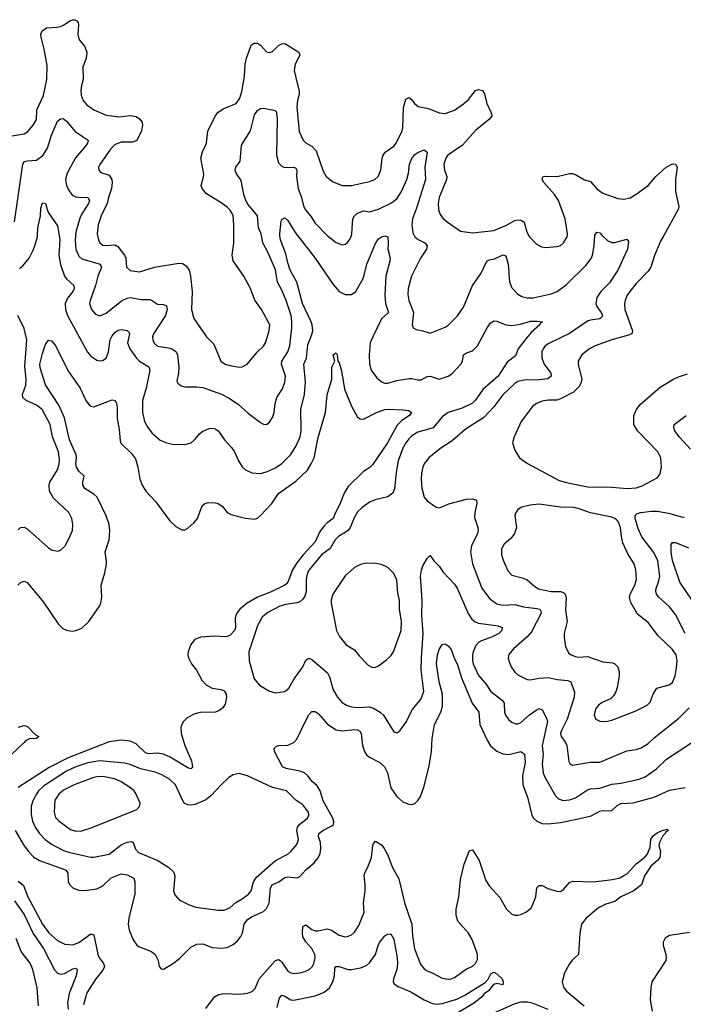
# Model space of a CAD drawing. Header units: inches. Extents: x 1682530 to 1839546, y 640742 to 791647.
# Tile 460 of 656: x 1734480 to 1738862, y 754921 to 761425. Entities that reach past the tile are written whole.
import ezdxf

# ---------------------------------------------------------------- set-up
doc = ezdxf.new("R2010")
doc.units = ezdxf.units.IN
doc.header["$MEASUREMENT"] = 0
doc.layers.add('B7735', color=7, linetype='Continuous')
doc.layers.add('B7736', color=7, linetype='Continuous')

msp = doc.modelspace()

# ---------------------------------------------------------------- linework, layer by layer
at = {"layer": 'B7735', "color": 5}
for points, elevation in [([(1734477.7, 759782.3), (1734501.7, 759798.3), (1734541.8, 759850), (1734570, 759901.3), (1734583.2, 759936.8), (1734596.5, 759990), (1734597.1, 760000)], 740), ([(1734739.7, 760000), (1734744.2, 759970), (1734738, 759870), (1734748.6, 759808.6), (1734775, 759730), (1734790.2, 759710), (1734837.7, 759670), (1734839.7, 759650), (1734830.9, 759630), (1734795.7, 759584.3), (1734781.1, 759550), (1734782.5, 759510), (1734795.6, 759470), (1734928.8, 759228.8), (1734950, 759201.1), (1734990, 759175.3), (1735010, 759170.3), (1735026.7, 759173.3), (1735050, 759188.4), (1735067.1, 759230), (1735077.8, 759310), (1735090, 759336.9), (1735110, 759360.2), (1735130, 759373.8), (1735150, 759378.2), (1735190, 759371.4), (1735200.3, 759360.3), (1735204.6, 759350), (1735192.1, 759290), (1735207.5, 759250), (1735250.2, 759190), (1735270.1, 759170.1), (1735332, 759132), (1735340.2, 759110), (1735315.3, 758990), (1735290.2, 758910), (1735290.1, 758830), (1735303.9, 758770), (1735326.7, 758730), (1735354.4, 758694.4), (1735408.3, 758648.3), (1735450, 758628.9), (1735490, 758620.8), (1735570, 758618), (1735611.5, 758630), (1735634.3, 758650), (1735668.8, 758691.2), (1735690, 758706.7), (1735730, 758723.7), (1735750, 758727), (1735770, 758722), (1735790, 758708.2), (1735832.3, 758650), (1735879.6, 758599.5), (1735899.3, 758570), (1735923.9, 758510), (1735950, 758472), (1735971.2, 758451.2), (1736012.4, 758432.4), (1736066.9, 758426.9), (1736110, 758438), (1736170, 758464.5), (1736210, 758493.4), (1736270, 758552.9), (1736305, 758610), (1736331, 758669), (1736337.9, 758710), (1736337.4, 758850), (1736361.3, 758950), (1736366.2, 759030), (1736357, 759150), (1736373.1, 759190), (1736383.1, 759276.9), (1736410, 759344.6), (1736414.6, 759370), (1736411.9, 759410), (1736405.3, 759430), (1736346.3, 759550), (1736309.4, 759690), (1736266.5, 759770), (1736250, 759819.6), (1736238.4, 759878.4), (1736202.5, 759970), (1736198.7, 760000)], 740), ([(1734849.4, 760000), (1734846, 759966), (1734850.8, 759910), (1734870, 759862.8), (1734890, 759845.8), (1735010.6, 759810.6), (1735021, 759790), (1734996.3, 759730), (1734981.6, 759670), (1734944.9, 759570), (1734942, 759550), (1734953.7, 759510), (1734980.4, 759480.4), (1735010, 759469), (1735050, 759485.5), (1735152.7, 759567.3), (1735190, 759585.5), (1735210, 759588.8), (1735282.8, 759577.2), (1735337, 759577), (1735350, 759573.1), (1735390, 759545.8), (1735430, 759543.2), (1735450, 759534), (1735453.6, 759510), (1735442.3, 759470), (1735363.8, 759350), (1735357.8, 759330), (1735358.6, 759310), (1735367.5, 759287.5), (1735390, 759267.3), (1735474.5, 759254.5), (1735490, 759248.4), (1735512.2, 759230), (1735521.5, 759210), (1735530.2, 759130), (1735529.3, 759090), (1735518, 759038), (1735523.1, 759023.1), (1735545.7, 759005.7), (1735570, 758999.5), (1735650, 759000.3), (1735690, 758994.9), (1735812, 758952), (1735864.1, 758924.1), (1735923.8, 758883.8), (1735990, 758822.4), (1736070, 758763), (1736090, 758753.4), (1736110, 758750.8), (1736130, 758766), (1736150, 758796), (1736160.5, 758830), (1736167.4, 758890), (1736177.2, 758930), (1736214.3, 758985.7), (1736230.7, 759030), (1736234.8, 759070), (1736208.4, 759150), (1736212, 759170), (1736251.5, 759230), (1736264.8, 759270), (1736278, 759390), (1736278, 759430), (1736271.5, 759470), (1736239.6, 759570), (1736214, 759634), (1736183.2, 759690), (1736170, 759771.6), (1736118, 759890), (1736085.7, 759950), (1736077.1, 760000)], 760), ([(1734993.2, 760000), (1734999.7, 759970), (1735010.1, 759950.1), (1735030, 759935), (1735050, 759932.4), (1735110, 759937), (1735127.2, 759927.2), (1735172.3, 759870), (1735181.2, 759850), (1735185.7, 759790), (1735210, 759767.2), (1735270, 759758.5), (1735370, 759790.2), (1735530, 759817.2), (1735554.1, 759814.1), (1735579.1, 759799.1), (1735599.1, 759770), (1735608.9, 759731.1), (1735618.3, 759630), (1735614.3, 759510), (1735630.3, 759450), (1735714, 759330), (1735760.9, 759280.9), (1735808.7, 759170), (1735836.3, 759150), (1735870, 759139.6), (1735930, 759130.2), (1735950, 759131.4), (1735982, 759150), (1736049.8, 759230.2), (1736090, 759268), (1736103, 759290), (1736126.9, 759370), (1736131, 759410), (1736077, 759510), (1736033, 759573), (1736003.5, 759650), (1735959.7, 759730), (1735890, 759832.7), (1735883.8, 759870), (1735893.8, 759950), (1735894.1, 760000)], 780), ([(1736313.7, 760000), (1736430, 759849.1), (1736550, 759676.1), (1736590, 759630.3), (1736630, 759609), (1736670, 759609.1), (1736698.7, 759630), (1736750, 759719.5), (1736771.1, 759808.9), (1736830, 759947.3), (1736850, 759978), (1736869.2, 759990), (1736890, 759997.3), (1736910, 759991), (1736913.7, 759950), (1736910.4, 759910), (1736925.2, 759850), (1736924.9, 759830), (1736896.6, 759730), (1736891.9, 759608.1), (1736896.4, 759550), (1736914.9, 759490), (1736870, 759448.6), (1736811.3, 759330), (1736795.3, 759290), (1736787.6, 759210), (1736790.2, 759150), (1736801.7, 759110), (1736838.6, 759058.6), (1736873.4, 759030), (1736890, 759023.9), (1736910, 759023.5), (1736970, 759041.4), (1737053.9, 759053.9), (1737070, 759054.7), (1737110, 759045), (1737130, 759046.2), (1737170, 759067.7), (1737190, 759070.9), (1737250, 759050.7), (1737310, 759070.1), (1737333.7, 759086.3), (1737393, 759150), (1737404.1, 759170), (1737410, 759211.7), (1737430, 759224.1), (1737470, 759237.4), (1737503.5, 759270), (1737570, 759392.7), (1737590, 759421.6), (1737610, 759434.9), (1737630, 759432.7), (1737690.2, 759410.2), (1737730, 759404), (1737787.3, 759412.7), (1737852.7, 759432.8), (1737894.4, 759434.4), (1737932, 759430), (1737918, 759422), (1737914.8, 759410), (1737860.4, 759359.6), (1737822.7, 759317.3), (1737771, 759250), (1737754.8, 759205.2), (1737698.3, 759161.7), (1737639.2, 759070), (1737537.5, 758982.5), (1737490, 758912.1), (1737470, 758892.8), (1737401.7, 758858.2), (1737309.1, 758830.9), (1737270, 758801.2), (1737210, 758727.9), (1737110, 758699.8), (1737070, 758675.3), (1737050, 758655.8), (1737029.4, 758630), (1737010, 758594), (1736979.4, 758510), (1736965.8, 758434.2), (1736954.2, 758325.8), (1736943.6, 758296.4), (1736910, 758273.6), (1736826.3, 758253.7), (1736790, 758237.2), (1736738.7, 758201.3), (1736710, 758173.3), (1736690, 758139.6), (1736661.9, 758070), (1736649.6, 758050.4), (1736584.9, 758010), (1736562, 757990), (1736530, 757932.4), (1736472.8, 757890), (1736390.9, 757790), (1736381.2, 757770), (1736372.6, 757730), (1736372.2, 757647.8), (1736363, 757617), (1736350, 757596.5), (1736330, 757580.2), (1736310, 757573.2), (1736237.6, 757562.4), (1736197, 757550), (1736119.5, 757510), (1736080.8, 757479.2), (1736052.5, 757427.5), (1735993.8, 757250), (1735994.9, 757190), (1736028.8, 757070), (1736063, 757030), (1736130, 756990.4), (1736170, 756978), (1736230, 756986.4), (1736257.6, 757010), (1736292.8, 757070), (1736348.5, 757150), (1736370, 757193.4), (1736390, 757207), (1736410, 757199.6), (1736512.1, 757110), (1736525, 757085), (1736550, 756998.4), (1736579.6, 756950), (1736610, 756915.6), (1736637.7, 756897.7), (1736670, 756886), (1736710, 756882.2), (1736790, 756885.2), (1736816.3, 756876.3), (1736859.5, 756850), (1736881.5, 756830), (1736950, 756720.7), (1736970, 756714), (1736990, 756727.3), (1737030, 756783), (1737072.7, 756867.3), (1737130, 756939.5), (1737147.5, 756990), (1737131, 757130), (1737132.6, 757210), (1737145, 757370), (1737135.8, 757490), (1737138.2, 757590), (1737125.7, 757750), (1737132.1, 757787.9), (1737142.9, 757817.1), (1737170, 757866), (1737190, 757884.7), (1737214.9, 757850), (1737250, 757814), (1737276.4, 757776.4), (1737350, 757696.5), (1737369.4, 757669.4), (1737442.1, 757502.1), (1737464.7, 757464.7), (1737486.9, 757446.9), (1737510, 757437.8), (1737640.2, 757420.2), (1737666, 757410), (1737663.1, 757390), (1737644.2, 757370), (1737594.8, 757345.2), (1737530, 757321.8), (1737510, 757309.8), (1737491.2, 757290), (1737473.5, 757250), (1737470.2, 757230), (1737470.2, 757190), (1737475.3, 757170), (1737510, 757093.6), (1737557.7, 757037.7), (1737590, 756987.9), (1737668.7, 756928.7), (1737679.4, 756910), (1737680.7, 756850), (1737687.6, 756830), (1737710, 756800.4), (1737730, 756783.7), (1737754.4, 756774.4), (1737770, 756774), (1737790, 756781.8), (1737846.4, 756833.6), (1737890, 756864.7), (1737910, 756874.7), (1737930, 756866), (1737959.6, 756810), (1737964.2, 756790), (1737929.7, 756630), (1737937, 756570), (1737929.2, 756510), (1737935.9, 756450), (1737945.1, 756425.1), (1738018, 756298), (1738037.2, 756277.2), (1738067.7, 756267.7), (1738110, 756272.1), (1738150, 756283.9), (1738230, 756338.4), (1738250, 756345.2), (1738311.8, 756348.2), (1738390, 756376), (1738450, 756382.5), (1738570, 756407.7), (1738610, 756423), (1738684.6, 756475.4), (1738750, 756539.6), (1738917.6, 756650)], 740), ([(1736510.4, 760000), (1736570, 759952.4), (1736610, 759937.1), (1736630, 759941.6), (1736642.7, 759950), (1736662.7, 759977.3), (1736670.3, 760000)], 760), ([(1737085.3, 760000), (1737090.1, 759990.1), (1737111.9, 759971.9), (1737156, 759950), (1737170.2, 759930), (1737166.4, 759910), (1737126, 759850), (1737068.1, 759730), (1737045.5, 759650), (1737042, 759610), (1737049.1, 759570), (1737080.7, 759490), (1737070.6, 759410.6), (1737078, 759390), (1737097.3, 759377.3), (1737142, 759370), (1737190, 759354), (1737290, 759393), (1737310, 759408), (1737370.7, 759469.3), (1737410, 759526), (1737470.6, 759669.4), (1737526.6, 759750), (1737560, 759820), (1737570, 759832.8), (1737581.7, 759838.3), (1737614.7, 759845.3), (1737670, 759871.4), (1737690, 759863.8), (1737705, 759810), (1737713.2, 759693.2), (1737730, 759653), (1737770, 759612), (1737795.9, 759595.9), (1737830, 759586.4), (1737870, 759587.5), (1737990, 759613.2), (1738030, 759630.2), (1738090, 759676.2), (1738218, 759802), (1738253, 759847), (1738262, 759870), (1738272.9, 759930), (1738278.2, 760000)], 760), ([(1738327.1, 760000), (1738364.4, 759964.4), (1738390, 759952.2), (1738410, 759952), (1738490, 759974.9), (1738499.6, 759959.6), (1738492.9, 759910), (1738430, 759769.8), (1738373.6, 759686.4), (1738318.3, 759630), (1738290.1, 759590), (1738285.1, 759550), (1738291, 759530), (1738320.2, 759490), (1738328.9, 759470), (1738321.4, 759458.6), (1738310, 759449), (1738250, 759440.6), (1738230, 759433), (1738110, 759352.2), (1737973.1, 759286.8), (1737950.3, 759270), (1737935.8, 759250), (1737927.2, 759230), (1737927.8, 759190), (1737944, 759150), (1737987.7, 759090), (1737990, 759069.7), (1737968, 759052), (1737910, 759045.3), (1737810, 759044.5), (1737770, 759034.2), (1737750, 759021.2), (1737670, 758947.7), (1737611.9, 758868.1), (1737543.7, 758796.3), (1737421.4, 758718.6), (1737336.5, 758643.5), (1737254.6, 758590), (1737182.6, 758530), (1737151.8, 758490), (1737142.7, 758470), (1737132.7, 758430), (1737130.3, 758390.3), (1737134.9, 758330), (1737150.3, 758270.3), (1737170, 758247.7), (1737230, 758203.8), (1737250, 758200.4), (1737264.1, 758204.1), (1737313.7, 758226.3), (1737430, 758257.5), (1737470, 758259.7), (1737495.8, 758250), (1737497.7, 758230), (1737484.5, 758170), (1737484.1, 758135.9), (1737506, 758070), (1737508.1, 758050), (1737502.8, 758030), (1737462.4, 757950), (1737457.2, 757910), (1737471, 757830), (1737531.1, 757670), (1737581.3, 757601.3), (1737630, 757566.7), (1737670, 757557.7), (1737750, 757562.2), (1737807.1, 757547.1), (1737895, 757535), (1737913.7, 757530), (1737924.7, 757510), (1737859.4, 757380.6), (1737831.9, 757348.1), (1737741.7, 757270), (1737709.3, 757230.7), (1737705.2, 757210), (1737708.9, 757190), (1737725.7, 757150), (1737750, 757114.4), (1737770, 757096.5), (1737830, 757066), (1737850, 757064.4), (1737910, 757075.9), (1737970, 757080.6), (1738030, 757066.1), (1738099.6, 757059.6), (1738120.3, 757050), (1738142.5, 756982.5), (1738142.2, 756950), (1738095.9, 756804.1), (1738056.8, 756730), (1738052.1, 756710), (1738054.9, 756690), (1738084.9, 756650), (1738093.2, 756630), (1738105.5, 756525.5), (1738111.7, 756511.7), (1738130, 756501.1), (1738250, 756520.3), (1738310, 756520.2), (1738490, 756596.1), (1738550, 756604.9), (1738584.6, 756615.4), (1738630, 756643.2), (1738670, 756680.7), (1738830.3, 756809.7), (1738901.2, 756878.8)], 760), ([(1738733.3, 760000), (1738714.1, 759965.9), (1738672.8, 759867.2), (1738647.7, 759790), (1738630, 759764.7), (1738550, 759681.3), (1738508.9, 759630), (1738490, 759600.9), (1738477.4, 759570), (1738473, 759547), (1738476.5, 759510), (1738527.4, 759370), (1738523.4, 759356.6), (1738519.3, 759350), (1738499, 759341), (1738390, 759309.8), (1738280.7, 759270), (1738243, 759250), (1738192.7, 759210), (1738168.5, 759170), (1738166.7, 759150), (1738191.2, 759050), (1738188.4, 759030), (1738176, 759004), (1738135.8, 758964.2), (1738050, 758919.8), (1738027.5, 758912.5), (1737970, 758911.7), (1737930, 758906), (1737893, 758890), (1737866.4, 758870), (1737790.5, 758770), (1737744.9, 758670), (1737734, 758630), (1737750, 758582), (1737781, 758530), (1737833.7, 758493.7), (1738042, 758382), (1738090, 758366.9), (1738230, 758338.9), (1738390, 758337.3), (1738491, 758329), (1738550, 758331.8), (1738590, 758345.3), (1738690, 758399.1), (1738710, 758426), (1738718.3, 758470), (1738712.9, 758530), (1738693.3, 758570), (1738560.5, 758710), (1738535.4, 758750), (1738535.4, 758810), (1738552.8, 758850), (1738577.2, 758882.8), (1738710, 758997.1), (1738792, 759048), (1738830, 759065.7), (1738890, 759085.3)], 780), ([(1737840.8, 760000), (1737845.8, 759990), (1737890, 759943.1), (1737925.4, 759925.4), (1737950, 759920.3), (1738030, 759926.4), (1738050, 759932.4), (1738071.5, 759950), (1738095.6, 759990), (1738096.6, 760000)], 780), ([(1734470, 758054), (1734486, 758070), (1734510, 758073.1), (1734530, 758062.3), (1734670, 757935.5), (1734690, 757923), (1734730, 757914), (1734750, 757920.7), (1734780.9, 757950), (1734804.9, 757995.1), (1734827.6, 758050), (1734831.3, 758090), (1734823.5, 758130), (1734803.5, 758170), (1734703.4, 758263.4), (1734676.8, 758310), (1734674.3, 758350), (1734678.4, 758370), (1734728.8, 758451.2), (1734740.5, 758490), (1734742.9, 758517.1), (1734736.4, 758570), (1734696.1, 758670), (1734680.8, 758750), (1734627.9, 758850), (1734590, 758878.3), (1734523.1, 758910), (1734501, 758930), (1734498.1, 758950), (1734519.9, 759010), (1734523.8, 759050), (1734514.7, 759134.7), (1734526.4, 759310), (1734510, 759385.6), (1734468.5, 759470)], 740), ([(1734468, 757690), (1734490, 757708.9), (1734510, 757717), (1734530, 757706.7), (1734637.4, 757577.4), (1734734.5, 757434.5), (1734764.4, 757404.4), (1734790, 757391.5), (1734826.7, 757386.7), (1734850, 757389.1), (1734890, 757405.5), (1734937.3, 757450), (1735006, 757550), (1735015, 757570), (1735021.5, 757610), (1735017.6, 757690), (1735042.3, 757770), (1735052.1, 757830), (1735053.5, 757850), (1735044.2, 757910), (1735070.7, 757990), (1735074.3, 758050), (1735069.9, 758089.9), (1735050, 758147.6), (1734990.5, 758270.5), (1734970, 758290.9), (1734910, 758327.2), (1734897.4, 758350), (1734896.8, 758370), (1734906, 758410), (1734870, 758442.6), (1734855, 758470), (1734850.6, 758490), (1734854.7, 758530), (1734852.2, 758550), (1734809.9, 758650), (1734775.1, 758795.1), (1734737.7, 758877.7), (1734650, 759012.3), (1734615.4, 759124.6), (1734613.1, 759150), (1734630, 759220.7), (1734650, 759278.8), (1734670, 759306.8), (1734690, 759302.8), (1734714.9, 759274.9), (1734801.9, 759101.8), (1734878.2, 758990), (1734915.8, 758910), (1734939.7, 758879.7), (1734950, 758871.8), (1734970, 758867.4), (1735090, 758913.4), (1735110.4, 758910.4), (1735119.3, 758890), (1735123.6, 758863.6), (1735124, 758790), (1735137.3, 758717.3), (1735142.7, 758642.7), (1735148.5, 758628.5), (1735219, 758559), (1735243.7, 758523.7), (1735260.9, 758470), (1735272.9, 758390), (1735289.2, 758349.2), (1735312, 758310), (1735379.5, 758239.5), (1735470, 758117.4), (1735510, 758078), (1735550, 758055.3), (1735570, 758055.8), (1735590, 758066.4), (1735630, 758102), (1735653.1, 758130), (1735685.9, 758214.1), (1735703.5, 758230), (1735725.4, 758234.6), (1735770, 758234.3), (1735789.5, 758229.5), (1735818.9, 758210), (1735850, 758170.4), (1735876.2, 758156.2), (1735970, 758132), (1736030, 758126.3), (1736050, 758132.9), (1736070, 758149), (1736144.8, 758230), (1736190, 758294.2), (1736304.1, 758375.9), (1736379.8, 758450), (1736405.4, 758490), (1736424.1, 758530), (1736450, 758664.9), (1736500.2, 758830), (1736510, 758946), (1736541.3, 759050), (1736541.6, 759130), (1736561.2, 759170), (1736549.6, 759210), (1736560.2, 759219.8), (1736570, 759224.7), (1736577.3, 759210), (1736581, 759170), (1736590, 759158), (1736605.7, 759105.7), (1736625.2, 758985.2), (1736671.9, 758871.9), (1736710, 758799.1), (1736728.8, 758788.8), (1736750, 758787), (1736836, 758830), (1736890, 758848.9), (1736911.5, 758851.5), (1737010, 758848.5), (1737050, 758842.4), (1737067.7, 758830), (1737054, 758810), (1737002.8, 758777.2), (1736973.5, 758746.5), (1736908.3, 758630), (1736810, 758484.5), (1736792.4, 758467.6), (1736750, 758441), (1736650, 758342.2), (1736622.9, 758297.1), (1736594.4, 758225.6), (1736564.3, 758170), (1736550.6, 758129.4), (1736510, 758101.4), (1736490, 758081), (1736460.6, 758039.4), (1736430, 757974.8), (1736351.3, 757890), (1736310, 757836.3), (1736281.5, 757790), (1736251.3, 757710), (1736241.7, 757698.3), (1736230.8, 757689.2), (1736136.7, 757643.3), (1736050, 757609.9), (1735982.3, 757570), (1735932.7, 757530), (1735916.3, 757510), (1735907.8, 757490), (1735903.8, 757470), (1735904, 757410), (1735898.4, 757390), (1735870, 757359.8), (1735850, 757349.8), (1735830, 757347.3), (1735770, 757351.9), (1735673.6, 757346.4), (1735636.4, 757330), (1735610, 757298.4), (1735591.8, 757250), (1735590.3, 757230), (1735594.9, 757210), (1735613.4, 757170), (1735647.1, 757127.1), (1735682, 757062), (1735711.4, 757031.4), (1735750, 757009.3), (1735810, 757000.3), (1735830, 756992.4), (1735843.1, 756970), (1735846.5, 756950), (1735836.4, 756903.6), (1735820.4, 756879.6), (1735798.9, 756861.1), (1735770, 756849.8), (1735670.9, 756849.1), (1735630, 756837.4), (1735583.1, 756810), (1735562, 756790), (1735550.3, 756770), (1735543.6, 756750), (1735546, 756710), (1735569.5, 756629.5), (1735614.7, 756530), (1735621.6, 756490), (1735617.2, 756482.8), (1735610, 756477), (1735590, 756483.5), (1735472.5, 756552.5), (1735430, 756572.4), (1735390, 756580.2), (1735330, 756574.6), (1735310, 756582), (1735250, 756641.6), (1735210, 756659.8), (1735150, 756665.6), (1735070, 756654.3), (1734801.1, 756550), (1734674.9, 756485.1), (1734470, 756352.9)], 720), ([(1738910, 758588.3), (1738835.1, 758670), (1738806.2, 758710), (1738798.9, 758730), (1738802, 758750), (1738880.9, 758810)], 760), ([(1738874.2, 757370), (1738810, 757495.8), (1738770, 757545.4), (1738699.7, 757610), (1738686, 757630), (1738680.8, 757650), (1738682.3, 757670), (1738698.7, 757710), (1738706.1, 757750), (1738693, 757850), (1738666.4, 757906.4), (1738588, 758008), (1738563, 758063), (1738544.2, 758130), (1738544.8, 758150), (1738557.3, 758162.7), (1738581.2, 758170), (1738650, 758178.6), (1738690, 758178), (1738765.2, 758165.2), (1738850, 758140.9), (1738870, 758139.5)], 760), ([(1738959.9, 757530), (1738839.8, 757710), (1738790, 757851.8), (1738780.8, 757910), (1738782.2, 757957.8), (1738790, 757972.4), (1738809.6, 757970.4), (1738896.6, 757936.6)], 740), ([(1734449.3, 756069.3), (1734510, 755967.2), (1734537.3, 755930), (1734572.9, 755892.9), (1734610, 755870.7), (1734782, 755810), (1734797.4, 755790), (1734799.7, 755730), (1734810.2, 755710.2), (1734830.2, 755690.2), (1734870, 755675.8), (1734910, 755672.1), (1734990, 755683.2), (1735030, 755704), (1735083.1, 755756.9), (1735150, 755782), (1735190, 755776.8), (1735233.3, 755753.3), (1735241.1, 755730), (1735241, 755650), (1735200.1, 755490), (1735195.5, 755450), (1735202.8, 755410), (1735230, 755346.7), (1735252.5, 755312.5), (1735270, 755300.2), (1735350, 755270.2), (1735374.6, 755250), (1735393.7, 755210), (1735402, 755170), (1735414.8, 755154.8), (1735430, 755154), (1735490, 755187.4), (1735535.9, 755224.1), (1735610, 755297.7), (1735650, 755319.1), (1735690, 755320.7), (1735750, 755295.8), (1735810, 755290.9), (1735850, 755295.6), (1735890, 755316.5), (1735919.2, 755340.8), (1735940.8, 755370), (1735950.6, 755390), (1735963, 755450), (1735981.1, 755478.9), (1736010, 755499.4), (1736090, 755534.3), (1736110, 755553.6), (1736127.3, 755590), (1736136.2, 755690), (1736147, 755710), (1736190.3, 755729.7), (1736230, 755758.6), (1736250, 755762.5), (1736310, 755756.1), (1736330, 755765.6), (1736369, 755810), (1736424.7, 755855.3), (1736451.2, 755888.8), (1736463.3, 755916.7), (1736469.4, 755950), (1736466.7, 755990), (1736452.7, 756030), (1736456.2, 756050), (1736482.4, 756070), (1736541, 756099), (1736551.7, 756108.3), (1736553.5, 756126.5), (1736547.2, 756150), (1736484, 756264), (1736463, 756330), (1736443.9, 756363.9), (1736412.1, 756392.1), (1736383.7, 756430), (1736360.9, 756450), (1736330, 756460.7), (1736238.6, 756478.6), (1736215.4, 756490), (1736162, 756590), (1736159.5, 756610), (1736174.7, 756625.3), (1736188.7, 756630), (1736250, 756633.8), (1736290, 756650.3), (1736310, 756672.7), (1736370, 756796.5), (1736390, 756832), (1736410, 756854.4), (1736430, 756855.8), (1736450, 756842.6), (1736511.5, 756771.5), (1736570, 756733), (1736610, 756727.7), (1736690, 756736.3), (1736710, 756733.8), (1736725.1, 756725.1), (1736735.2, 756710), (1736744.3, 756630), (1736756.2, 756590), (1736769.5, 756569.5), (1736790, 756553.8), (1736857.9, 756517.9), (1736888.1, 756490), (1736908.3, 756450), (1736930.1, 756350.1), (1736970, 756294.6), (1737010, 756258.3), (1737050, 756242), (1737070, 756240.4), (1737090, 756248), (1737110, 756267.7), (1737125.7, 756294.3), (1737150, 756362.8), (1737183.8, 756496.2), (1737199.9, 756590), (1737202.6, 756677.4), (1737219.3, 756770), (1737261.9, 756850), (1737272.8, 756890), (1737270.9, 756970), (1737249.9, 757050.1), (1737232.6, 757170), (1737239.1, 757230), (1737250, 757263.8), (1737270, 757298), (1737290, 757301.6), (1737310, 757288.2), (1737330, 757264), (1737348, 757210), (1737370, 757164.4), (1737397.4, 757077.4), (1737467.6, 756910), (1737511.5, 756851.5), (1737518.5, 756770), (1737566.6, 756666.6), (1737589.4, 756629.4), (1737630, 756592.9), (1737670, 756575.2), (1737710, 756571.9), (1737790, 756590.2), (1737812.6, 756572.6), (1737818.6, 756518.6), (1737800.1, 756430), (1737803.1, 756370), (1737834, 756290), (1737861.2, 756170), (1737871.9, 756150), (1737894.3, 756130), (1737930, 756116), (1737970, 756112.4), (1738050, 756122.7), (1738170, 756145.8), (1738253.3, 756166.7), (1738310, 756196.6), (1738330, 756201.4), (1738370, 756198.2), (1738390, 756201.3), (1738425.6, 756234.4), (1738450, 756247.1), (1738530, 756252.5), (1738669.5, 756290), (1738770, 756336.2), (1738873.3, 756353.3)], 720), ([(1734469, 756751), (1734510, 756762.3), (1734519.7, 756759.7), (1734533.6, 756753.6), (1734582.3, 756702.3), (1734606, 756690), (1734590, 756677.2), (1734545.8, 756674.2), (1734518, 756662), (1734510.6, 756650), (1734425.3, 756570)], 680), ([(1735710, 754893), (1735766, 754970), (1735793.8, 754986.2), (1735830, 754993), (1735932.9, 754987.1), (1735985.3, 754994.7), (1736014.7, 755005.3), (1736034.7, 755025.3), (1736062.3, 755090), (1736170, 755211.4), (1736190, 755216.5), (1736198.9, 755210), (1736210, 755200.3), (1736250, 755140.8), (1736270, 755128.2), (1736290, 755124.5), (1736330, 755128.4), (1736363.3, 755136.7), (1736391.5, 755150), (1736410.6, 755169.4), (1736422, 755190), (1736430.5, 755229.5), (1736429.8, 755250), (1736409.8, 755290), (1736370, 755332.8), (1736350, 755366.6), (1736346.3, 755393.7), (1736350, 755435.5), (1736370, 755445.3), (1736410, 755415), (1736430, 755406.9), (1736450, 755407), (1736510, 755420.2), (1736539.5, 755410), (1736590, 755376.9), (1736630, 755366.9), (1736650, 755370.3), (1736670, 755380.3), (1736690, 755397.4), (1736718.3, 755441.7), (1736754.2, 755530), (1736749.9, 755590), (1736761.4, 755670), (1736762, 755710), (1736753.7, 755770), (1736758.5, 755790), (1736777.3, 755822.7), (1736804, 755890), (1736811.1, 755968.9), (1736816.3, 755983.7), (1736830, 755999.1), (1736870, 755975.3), (1736886.5, 755950), (1736910, 755905.5), (1736939.4, 755830), (1736983.1, 755750), (1737024.1, 755584.1), (1737069.2, 755450), (1737074.4, 755374.4), (1737087, 755287), (1737126.6, 755186.6), (1737150, 755154.9), (1737170, 755142.6), (1737207.7, 755127.7), (1737270, 755092.8), (1737310, 755086.7), (1737330, 755089.1), (1737350, 755098.9), (1737427.7, 755152.3), (1737470, 755172), (1737490, 755190.4), (1737502.2, 755217.8), (1737502.6, 755250), (1737497.4, 755270), (1737467.1, 755350), (1737442.9, 755390), (1737374, 755470), (1737361.4, 755510), (1737363, 755550), (1737379.9, 755630), (1737390, 755744.9), (1737414.2, 755845.8), (1737450, 755938), (1737470, 755942), (1737490, 755911.3), (1737513.4, 755870), (1737558.2, 755738.2), (1737581.8, 755701.8), (1737650, 755626), (1737694.6, 755550), (1737730, 755516.5), (1737750, 755510.3), (1737770, 755510.3), (1737790, 755514), (1737827.5, 755532.5), (1737859.7, 755560.3), (1737888.4, 755630), (1737894.7, 755690), (1737910, 755706.7), (1737930, 755705.7), (1737966.7, 755686.7), (1738027.4, 755667.4), (1738050, 755666.4), (1738070, 755679.7), (1738110, 755724.5), (1738130, 755735.2), (1738270, 755730.1), (1738395.2, 755744.8), (1738442.7, 755757.3), (1738470, 755770.9), (1738494, 755786), (1738550, 755848.1), (1738607.6, 755892.4), (1738622.6, 755910), (1738642.3, 755957.7), (1738648.2, 756011.8), (1738664.7, 756035.3), (1738690, 756054.4), (1738722, 756070), (1738758, 756078), (1738762, 756070), (1738743.5, 756056.5), (1738742.8, 756050), (1738726.2, 756033.8), (1738704.9, 755990), (1738700.4, 755970), (1738711, 755930), (1738706, 755890), (1738690.6, 755870), (1738647, 755833), (1738618, 755790), (1738606.3, 755770), (1738586.7, 755710), (1738530.6, 755669.4), (1738449.1, 755630.9), (1738410, 755599.5), (1738350, 755581.9), (1738302.7, 755557.3), (1738220.8, 755490), (1738189.6, 755450), (1738178, 755390), (1738169.3, 755250.7), (1738127.8, 755212.2), (1738110, 755188.6), (1738078.1, 755130), (1738061.9, 755070), (1738070, 755035.3), (1738089.2, 755009.2), (1738208, 754910)], 680), ([(1734470, 755735.1), (1734505.7, 755705.7), (1734533.9, 755630), (1734631.2, 755450), (1734673.1, 755393.1), (1734730, 755343.5), (1734778.4, 755318.4), (1734830, 755314.3), (1734870, 755328.2), (1734950, 755387.3), (1734970, 755380.5), (1734996.2, 755250), (1735006.3, 755226.3), (1735034.3, 755190), (1735039.4, 755170), (1735030, 755146.2), (1734983.2, 755090), (1734923.2, 754996.8), (1734901.9, 754918.1)], 680), ([(1734445.1, 755605.1), (1734510, 755513.4), (1734567.9, 755387.9), (1734637.1, 755290), (1734710, 755148.6), (1734730, 755127.3), (1734750, 755120.5), (1734775.1, 755124.9), (1734830, 755155.5), (1734850, 755160.3), (1734860.3, 755150), (1734853.7, 755110), (1734806.6, 754993.4), (1734796.5, 754930), (1734799.7, 754890)], 660), ([(1734603.4, 754910), (1734595.2, 755030), (1734567.8, 755150), (1734550, 755192.9), (1734489.9, 755269.9), (1734455.7, 755355.7)], 660), ([(1736179.6, 754900.4), (1736195.3, 754964.7), (1736210, 754980.3), (1736230, 754974.2), (1736270, 754951.3), (1736290, 754948.2), (1736430, 754976.1), (1736490, 755001.7), (1736524.8, 755030), (1736547.3, 755070), (1736558.8, 755110), (1736560.9, 755159.1), (1736567, 755170), (1736590, 755170.2), (1736650, 755150.2), (1736670, 755150.2), (1736730, 755161.3), (1736770, 755177.7), (1736790, 755194.9), (1736829.8, 755250), (1736846.2, 755310), (1736856.9, 755330), (1736890, 755373), (1736910, 755384), (1736930, 755386.8), (1736950, 755351), (1736972.8, 755227.2), (1736975.4, 755190), (1736971.1, 755150), (1736949, 755090), (1736946.3, 755070), (1736954.4, 755054.4), (1736978.6, 755038.6), (1737063.6, 755003.6), (1737151, 754951), (1737206, 754926), (1737230, 754921.3), (1737270, 754927.2), (1737365.5, 754954.5), (1737419.6, 754980.4), (1737554.4, 755065.6), (1737572.8, 755087.2), (1737590, 755121.3), (1737610, 755134.4), (1737630, 755123.1), (1737665.5, 755090), (1737673, 755070), (1737670, 755049.4), (1737630, 755058.4), (1737607.7, 755052.3), (1737576, 755010), (1737546, 754990), (1737531, 754970), (1737483.8, 754930), (1737361, 754859)], 660), ([(1738903.8, 755396.2), (1738770, 755374.6), (1738742.6, 755357.4), (1738729.4, 755330.6), (1738729.3, 755310.7), (1738746.2, 755250), (1738749.4, 755230), (1738746, 755210), (1738654.3, 755070), (1738647.1, 755032.9), (1738643.2, 754950), (1738655.5, 754875.5)], 720), ([(1737970, 754886.5), (1737870, 754925.6), (1737834.5, 754934.5), (1737790, 754934.9), (1737750, 754924.4), (1737616.2, 754863.8)], 680)]:
    msp.add_lwpolyline(points, dxfattribs=dict(at, elevation=elevation))
for points, elevation in [([(1737910, 758223.5), (1737850, 758217.4), (1737796, 758204), (1737770.3, 758189.7), (1737754, 758166), (1737750.4, 758149.6), (1737759.6, 758070), (1737746.5, 758030), (1737722.6, 757997.4), (1737679.2, 757960.8), (1737662, 757930), (1737662.3, 757890), (1737674, 757850), (1737704, 757784), (1737730, 757755.6), (1737797.4, 757737.4), (1737830, 757723.9), (1737880.6, 757680.6), (1737906.2, 757666.2), (1737990, 757647), (1738050, 757646.8), (1738070, 757641.8), (1738082.9, 757630), (1738088.9, 757608.9), (1738083.8, 757523.8), (1738094.2, 757450), (1738076, 757370), (1738075.1, 757344.9), (1738084.2, 757284.2), (1738103.5, 757243.5), (1738120.5, 757230), (1738150, 757219.1), (1738170, 757214.9), (1738230, 757217.4), (1738330, 757183.1), (1738395.6, 757175.6), (1738410.8, 757170), (1738430, 757150.8), (1738437.4, 757117.4), (1738437.4, 757090), (1738426.1, 757013.9), (1738415.8, 756984.2), (1738401.7, 756958.3), (1738382, 756938), (1738326.2, 756913.8), (1738302, 756898), (1738285, 756875), (1738276.9, 756850), (1738274.3, 756830), (1738283.4, 756803.4), (1738310, 756790.3), (1738350, 756788.8), (1738390, 756798), (1738543.3, 756856.7), (1738624, 756896), (1738643.1, 756916.9), (1738662, 756970), (1738688, 757010), (1738767.8, 757032.2), (1738790, 757047.3), (1738808.5, 757091.5), (1738817.4, 757142.6), (1738821.8, 757190), (1738815.8, 757230), (1738790, 757265.1), (1738694.9, 757354.9), (1738630, 757443.1), (1738559, 757499), (1738514.7, 757574.7), (1738507.7, 757610), (1738512, 757630), (1738542.4, 757690), (1738552.8, 757730), (1738549.1, 757790), (1738537, 757830), (1738496.2, 757896.2), (1738463.7, 757970), (1738454, 758010), (1738448.2, 758070), (1738431.5, 758110), (1738420.9, 758120.9), (1738410, 758130.6), (1738390, 758138.3), (1738250, 758166.6), (1738174.4, 758194.4), (1738141.6, 758201.6), (1738050, 758205)], 780), ([(1736770, 757834.7), (1736730, 757825.7), (1736690, 757806), (1736629.3, 757750.7), (1736547.2, 757630), (1736535.8, 757590), (1736535.8, 757570), (1736572, 757390), (1736592.4, 757350), (1736636.2, 757296.2), (1736690, 757262.8), (1736721.8, 757221.8), (1736780.9, 757160.9), (1736810, 757146.7), (1736830, 757148.5), (1736850, 757156.4), (1736902.9, 757197.1), (1736930, 757223), (1736947.6, 757250), (1736998, 757390), (1737001.2, 757450), (1736987.4, 757530), (1736988.3, 757590), (1736976.8, 757636.8), (1736970, 757722), (1736950, 757767.3), (1736910, 757805.6), (1736870, 757825.6), (1736830, 757833.6)], 760), ([(1735010, 756528.4), (1734930, 756517), (1734850, 756489), (1734790, 756461.9), (1734637.6, 756362.4), (1734603.9, 756330), (1734590.1, 756310), (1734568.5, 756270), (1734556, 756230), (1734554.9, 756174.9), (1734565.2, 756130), (1734583.2, 756090), (1734610.2, 756050), (1734649.1, 756009.1), (1734690, 755979.3), (1734770, 755937.7), (1734810, 755923), (1734950, 755894), (1734970, 755893.8), (1735070, 755913), (1735150, 755974.1), (1735190, 755992.6), (1735215.9, 755995.9), (1735229.1, 755989.1), (1735245.5, 755945.5), (1735263.8, 755923.8), (1735391.3, 755871.3), (1735465.1, 755825.1), (1735495.9, 755795.9), (1735504.6, 755770), (1735496.4, 755670), (1735504.2, 755644.2), (1735532.2, 755612.2), (1735598.5, 755578.6), (1735643.4, 755563.4), (1735790, 755542), (1735830, 755543.1), (1735870, 755559.5), (1735906.9, 755593.1), (1735950, 755617.6), (1735990, 755648), (1736007.6, 755670), (1736024.1, 755730), (1736042.2, 755757.8), (1736168.8, 755871.2), (1736250, 755911.7), (1736271.3, 755930), (1736310, 755976.3), (1736320.4, 756010), (1736309.9, 756069.9), (1736315, 756090), (1736329.4, 756110.6), (1736379.8, 756150), (1736388.6, 756170), (1736386.2, 756190), (1736350, 756238.9), (1736304.2, 756270), (1736240.7, 756330), (1736150, 756352.5), (1735984, 756430), (1735930, 756444.5), (1735890, 756436), (1735861.4, 756418.6), (1735810, 756371.3), (1735742.3, 756297.7), (1735708.1, 756271.9), (1735639.6, 756240.3), (1735610, 756236.5), (1735590, 756239.5), (1735570, 756247.2), (1735559.9, 756259.9), (1735509.8, 756370), (1735470, 756407.1), (1735417.7, 756437.7), (1735374.1, 756454.1), (1735277.1, 756477.1), (1735210, 756505.4), (1735174.7, 756514.7)], 740), ([(1735030, 756426.5), (1734990, 756424.3), (1734962.6, 756417.4), (1734840.3, 756370), (1734770, 756335), (1734739.2, 756310), (1734712.1, 756270), (1734708.6, 756190), (1734716, 756156), (1734741.1, 756130), (1734815.4, 756075.4), (1734850, 756064.8), (1734890, 756067.8), (1734952.4, 756087.6), (1735253, 756207), (1735271.8, 756228.2), (1735275.1, 756250), (1735249.6, 756310), (1735235.1, 756330), (1735211.5, 756350), (1735150, 756390.8), (1735107, 756410)], 760)]:
    msp.add_lwpolyline(points, close=True, dxfattribs=dict(at, elevation=elevation))
at = {"layer": 'B7736', "color": 5}
for points, elevation in [([(1734430, 760657.1), (1734508.9, 760671.1), (1734533.8, 760686.2), (1734570, 760728.7), (1734590, 760766), (1734594, 760830), (1734636.7, 760923.3), (1734659.2, 761030), (1734661.9, 761121.9), (1734642, 761230), (1734621, 761310), (1734620.4, 761330), (1734628.7, 761350), (1734657.2, 761370), (1734725.5, 761374.5), (1734750, 761380.8), (1734770, 761389.1), (1734810, 761416.5), (1734830, 761424.7), (1734844.2, 761424.2), (1734857.6, 761417.6), (1734865.9, 761405.9), (1734869.1, 761390), (1734863.6, 761330), (1734867.5, 761307.5), (1734875.5, 761290), (1734908.9, 761248.9), (1734922.6, 761210), (1734918.9, 761170), (1734896, 761110), (1734898.9, 761030), (1734887, 760990), (1734883.1, 760956.9), (1734886.2, 760926.2), (1734899.1, 760890), (1734923, 760863), (1734970, 760830.2), (1735050, 760794), (1735137.7, 760782.3), (1735211.3, 760791.3), (1735250, 760785.7), (1735270.2, 760770.2), (1735285.7, 760750), (1735291.3, 760730), (1735283.6, 760690), (1735253.7, 760626.3), (1735223.8, 760616.2), (1735150, 760616.2), (1735110, 760600.3), (1735079.1, 760570), (1735008.2, 760468.2), (1735001.3, 760450), (1735001.6, 760430), (1735016.2, 760416.2), (1735070, 760397.7), (1735087.6, 760370), (1735091.5, 760350), (1735086.9, 760310), (1735066.5, 760250), (1735058.2, 760210), (1735018.1, 760130), (1734999, 760070), (1734991, 760010), (1734993.2, 760000)], 780), ([(1735894.1, 760000), (1735894.6, 760070), (1735888.8, 760128.8), (1735880.4, 760150), (1735870, 760167.6), (1735850, 760186.6), (1735810, 760216), (1735714.1, 760274.1), (1735684.2, 760310), (1735678.5, 760330), (1735694, 760386), (1735695, 760405), (1735676.5, 760510), (1735687.2, 760552.8), (1735713.7, 760610), (1735722.6, 760690), (1735772, 760790), (1735789.2, 760810.8), (1735824.3, 760835.7), (1735908.8, 760871.2), (1735932.7, 760907.3), (1735946.2, 760950), (1735963.6, 761050), (1735969.2, 761130), (1735976.8, 761170), (1736005.4, 761250), (1736010, 761258), (1736029.2, 761270), (1736050, 761268.7), (1736070, 761257), (1736110, 761212.7), (1736130, 761208.2), (1736150, 761214.9), (1736190, 761254.9), (1736210, 761265.5), (1736230, 761267.7), (1736323, 761210), (1736330.3, 761190), (1736298, 761130), (1736291.7, 761090), (1736325.4, 760950), (1736325.6, 760930), (1736314.5, 760890), (1736311, 760850), (1736326.4, 760686.4), (1736351.8, 760630), (1736372.4, 760610), (1736410, 760589.2), (1736437.7, 760557.7), (1736484.4, 760424.4), (1736503.1, 760390), (1736550, 760353.1), (1736610, 760330.3), (1736670, 760328.8), (1736790, 760356.5), (1736826, 760370), (1736847.3, 760390), (1736864, 760430), (1736872.7, 760510), (1736879.2, 760530), (1736894, 760550), (1736949.8, 760590), (1736966.2, 760610), (1737004.5, 760690), (1737009.9, 760710.1), (1737014.6, 760845.5), (1737030, 760899.1), (1737050, 760910.6), (1737070, 760896.3), (1737087, 760870), (1737111.2, 760851.2), (1737178.3, 760838.3), (1737250, 760810.2), (1737290, 760805.4), (1737350, 760827.3), (1737410, 760868.1), (1737442.7, 760897.3), (1737490, 760957), (1737510, 760962.6), (1737536.9, 760956.9), (1737550, 760936), (1737565.5, 760870), (1737594, 760810), (1737597, 760790), (1737584.2, 760770), (1737490, 760692.7), (1737404.3, 760595.7), (1737306.5, 760530), (1737292.8, 760510), (1737281.6, 760470), (1737284.6, 760430), (1737300.5, 760390), (1737299, 760370), (1737250.2, 760250), (1737242.7, 760210), (1737244.6, 760170), (1737256.9, 760136.9), (1737274.5, 760114.5), (1737301.6, 760090), (1737390, 760028.4), (1737470, 760016.5), (1737610, 760032.6), (1737690, 760066.2), (1737750, 760097.8), (1737770, 760102.5), (1737790, 760100.6), (1737810, 760088.2), (1737825.8, 760030), (1737840.8, 760000)], 780), ([(1736077.1, 760000), (1736075.4, 760010), (1736057.3, 760050), (1736050.6, 760130), (1735987.1, 760207.1), (1735974.2, 760230), (1735960.7, 760270), (1735942.3, 760362.3), (1735909.8, 760410), (1735902.3, 760430), (1735906.9, 760450), (1735935.1, 760490), (1735945.2, 760594.8), (1736004.2, 760690), (1736030, 760796.3), (1736050, 760824.9), (1736070, 760838.4), (1736090, 760841.3), (1736170, 760824), (1736176, 760810), (1736179.7, 760770), (1736176.8, 760530), (1736190, 760478.7), (1736210, 760456.9), (1736229.4, 760449.4), (1736290, 760451.1), (1736303.4, 760443.4), (1736310.2, 760430.2), (1736307.8, 760390), (1736318.5, 760310), (1736340.7, 760250), (1736354.1, 760194.1), (1736365.8, 760170), (1736399.2, 760130), (1736430, 760081.1), (1736510, 760000.3), (1736510.4, 760000)], 760), ([(1734445.1, 760090), (1734500.3, 760470), (1734512.7, 760487.3), (1734530, 760493.2), (1734590, 760497.7), (1734632.3, 760527.7), (1734663.2, 760576.8), (1734690, 760662.4), (1734730, 760753.4), (1734750, 760770.7), (1734767, 760773), (1734790, 760755.5), (1734845.8, 760685.8), (1734932.4, 760630), (1734927, 760610), (1734914.9, 760590), (1734847.4, 760512.6), (1734794, 760410), (1734782.6, 760370), (1734790.1, 760330), (1734801.9, 760301.9), (1734826.3, 760266.3), (1734850, 760255), (1734870, 760251.4), (1734930.2, 760250.2), (1734941.3, 760230), (1734935.2, 760210), (1734893.6, 760150), (1734880, 760120), (1734852.3, 760030), (1734849.4, 760000)], 760), ([(1736670.3, 760000), (1736673.6, 760010), (1736679.9, 760110), (1736689.9, 760130.1), (1736710, 760147.7), (1736750, 760163.2), (1736790, 760156.5), (1736850, 760172.8), (1736930, 760211.9), (1736970, 760242), (1737001.2, 760290), (1737037.2, 760370), (1737047.8, 760410), (1737054.5, 760470), (1737070, 760507.7), (1737090, 760534.4), (1737110, 760548.2), (1737150, 760564), (1737170.3, 760550.3), (1737155.9, 760450), (1737160.1, 760370), (1737100.4, 760179.6), (1737072.8, 760110), (1737068.3, 760070), (1737077, 760017), (1737085.3, 760000)], 760), ([(1738096.6, 760000), (1738097.6, 760010), (1738080.8, 760110), (1738038.7, 760230), (1738011.6, 760270), (1737940.3, 760350), (1737929.8, 760370), (1737934, 760386), (1737949.8, 760390.2), (1738030, 760388.7), (1738110, 760409.4), (1738130, 760408.6), (1738150, 760401.8), (1738210, 760366.3), (1738250, 760355.3), (1738290, 760307.4), (1738330, 760278.3), (1738430, 760242.8), (1738470, 760238.9), (1738510, 760249), (1738550, 760271.5), (1738629.6, 760330), (1738679.6, 760390), (1738749.5, 760450), (1738790, 760472.2), (1738810.3, 760470.3), (1738821.6, 760450), (1738810.2, 760369.8), (1738811.2, 760290), (1738831.3, 760191.3), (1738828.9, 760170), (1738733.3, 760000)], 780), ([(1734597.1, 760000), (1734600.3, 760050), (1734616.9, 760130), (1734620.1, 760179.9), (1734630, 760214), (1734650.4, 760210.4), (1734660.5, 760170), (1734670.4, 760150), (1734730, 760064), (1734739.7, 760000)], 740), ([(1736198.7, 760000), (1736197.4, 760010), (1736206.5, 760093.5), (1736213.3, 760106.7), (1736230, 760115.5), (1736250, 760098.7), (1736299, 760019), (1736313.7, 760000)], 740), ([(1738278.2, 760000), (1738278.3, 760001.7), (1738290, 760022), (1738310, 760016.4), (1738327.1, 760000)], 760)]:
    msp.add_lwpolyline(points, dxfattribs=dict(at, elevation=elevation))

doc.saveas('drawing.dxf')
